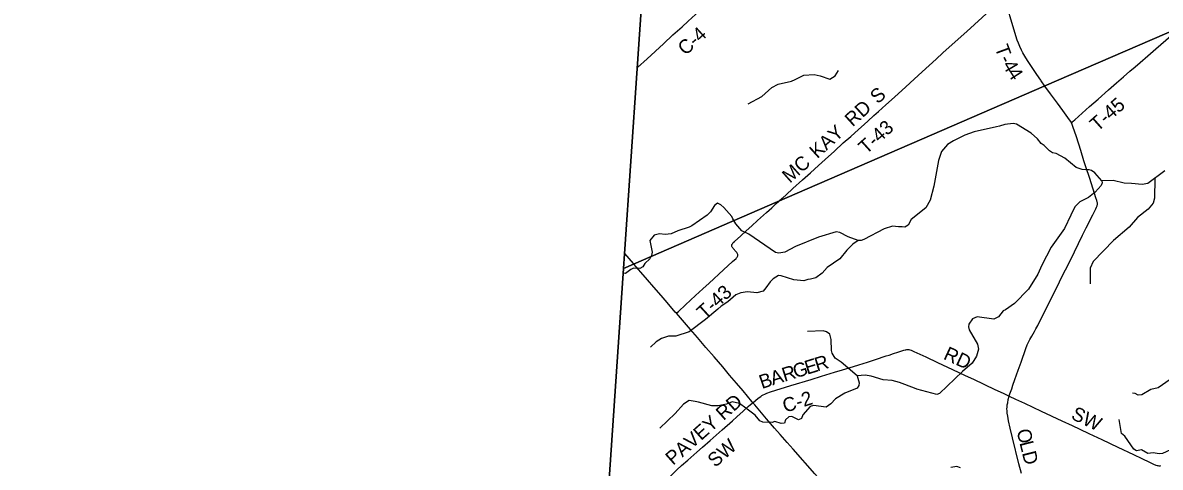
# Model space of a CAD drawing. Extents: x -51392 to 1635000, y 156707 to 696232.
# Drawn here: x 83897 to 108334, y 438172 to 447728 of the extents above; entities that cross this region are included whole.
import ezdxf

# ---------------------------------------------------------------- set-up
doc = ezdxf.new("R2010")
doc.units = 0
for name, color, linetype in [('GM_X_Adjacent_County', 7, 'Continuous'), ('GM_X_County', 7, 'Continuous'), ('GM_X_County_Road', 7, 'Continuous'), ('GM_X_County_Road_Text', 7, 'Continuous'), ('GM_X_Minor_River', 7, 'Continuous'), ('GM_X_Township', 7, 'Continuous'), ('GM_X_Township_Road', 7, 'Continuous'), ('GM_X_Township_Road_Text', 7, 'Continuous')]:
    doc.layers.add(name, color=color, linetype=linetype)

msp = doc.modelspace()

# ---------------------------------------------------------------- linework, layer by layer
at = {"layer": 'GM_X_Adjacent_County'}
msp.add_lwpolyline([(98821, 472065), (98149, 462191), (98094, 461383), (97917, 458796), (97097, 446742), (96826, 442764), (96805, 442445), (96403, 436542), (96393, 436407), (95915, 429391), (95059, 428776), (94068, 428064), (91608, 426241), (91561, 426207), (84657, 421068), (83897, 420485)], dxfattribs=at)
at = {"layer": 'GM_X_County'}
msp.add_lwpolyline([(108959, 429193), (104828, 429256), (100758, 429318), (96639, 429380), (95915, 429391), (96393, 436407), (96403, 436542), (96805, 442445), (96826, 442764), (97097, 446742), (97917, 458796), (98094, 461383), (98149, 462191), (98821, 472065)], dxfattribs=at)
at = {"layer": 'GM_X_County_Road'}
for points in [[(97102, 446764), (97311, 446955), (97661, 447277), (97866, 447466), (98060, 447643), (98193, 447764), (98508, 448052), (98748, 448275), (99025, 448532), (99483, 448955), (99773, 449220), (100027, 449453), (100366, 449763), (100668, 450040), (101078, 450418), (101246, 450574), (101514, 450816), (101623, 450916), (101984, 451250), (102274, 451517), (102430, 451661), (102611, 451828), (102646, 451860)], [(97027, 442540), (97016, 442553), (96830, 442771)], [(97939, 441482), (97916, 441509), (97744, 441711), (97609, 441867), (97455, 442044), (97319, 442201), (97176, 442366), (97027, 442540)], [(99583, 439559), (99559, 439589), (99371, 439813), (99231, 439979), (99083, 440155), (98937, 440330), (98753, 440543), (98575, 440750), (98391, 440965), (98242, 441133), (98110, 441287), (97939, 441482)], [(99583, 439559), (99699, 439657), (99751, 439697), (99778, 439715), (99806, 439732), (99836, 439747), (99881, 439766), (99959, 439792), (100397, 439927), (100836, 440062), (101056, 440129), (101338, 440217), (101510, 440270), (101652, 440312), (101855, 440375), (102043, 440435), (102215, 440489), (102449, 440565), (102511, 440585), (102605, 440615), (102698, 440647), (102822, 440688), (102854, 440697), (102870, 440700), (102886, 440702), (102903, 440703), (102919, 440703), (102935, 440701), (102951, 440698), (102982, 440688), (103042, 440661), (103296, 440544), (103548, 440426), (103874, 440272), (104142, 440147), (104320, 440064), (104780, 439847), (104957, 439762), (105077, 439707), (105088, 439702)], [(105088, 439702), (105225, 439638), (105418, 439547), (105774, 439379), (106219, 439170), (106442, 439067), (106605, 438989), (106799, 438900), (107080, 438766), (107421, 438604), (107762, 438444), (107940, 438360), (108103, 438282), (108191, 438239), (108237, 438220), (108268, 438210), (108284, 438207), (108300, 438205), (108317, 438204), (108333, 438205), (108349, 438207)], [(103344, 435290), (103289, 435356), (103264, 435384), (103157, 435503), (102960, 435723), (102719, 435994), (102613, 436116), (102503, 436240), (102383, 436373), (102251, 436523), (102100, 436691), (101913, 436901), (101676, 437169), (101512, 437357), (101406, 437477), (101263, 437639), (100914, 438032), (100447, 438560), (100319, 438705), (100166, 438878), (100048, 439014), (99875, 439212), (99621, 439512), (99583, 439559)]]:
    msp.add_lwpolyline(points, dxfattribs=at)
at = {"layer": 'GM_X_Minor_River'}
for points in [[(99483, 445986), (99777, 446143), (99989, 446339), (100122, 446407), (100414, 446473), (100492, 446507), (100680, 446601), (100902, 446612), (101027, 446588), (101237, 446516), (101353, 446588), (101425, 446704)], [(108433, 444543), (108069, 444269), (107946, 444249), (107716, 444269), (107558, 444277), (107324, 444338), (107078, 444328), (106926, 444500), (106860, 444554), (106808, 444564), (106738, 444568), (106658, 444573), (106530, 444619), (106282, 444815), (106096, 444914), (106022, 444930), (105956, 444974), (105842, 445090), (105778, 445132), (105700, 445232), (105562, 445353), (105246, 445545), (105174, 445561), (104992, 445541), (104878, 445505), (104816, 445489), (104339, 445384), (104137, 445312), (103895, 445188), (103765, 445108), (103632, 444960), (103568, 444767), (103467, 444214), (103389, 443914), (103300, 443748), (102986, 443496), (102918, 443376), (102845, 443332), (102787, 443344), (102713, 443338), (102583, 443358), (102405, 443298), (101964, 443068), (101906, 443044), (101842, 443044), (101728, 442966), (101598, 442838), (101453, 442654), (101177, 442465), (101071, 442343), (100934, 442247), (100820, 442213), (100760, 442207), (100680, 442179), (100460, 442198), (100192, 442290), (100132, 442292), (100016, 442224), (99950, 442156), (99863, 442026), (99803, 441960), (99669, 441922), (99469, 441940), (99323, 441924), (99213, 441880), (99042, 441726), (98900, 441632), (98828, 441570), (98565, 441348), (98213, 441086), (97927, 440994), (97772, 440988), (97618, 440942), (97504, 440868), (97386, 440754)], [(107078, 444328), (107088, 444286), (107064, 444232), (106935, 444088), (106789, 443973), (106603, 443877), (106501, 443769), (106414, 443595), (106280, 443307), (105991, 442902), (105792, 442516), (105706, 442320), (105503, 442001), (105205, 441693), (105010, 441557), (104958, 441533), (104858, 441405), (104756, 441359), (104404, 441407), (104302, 441363), (104223, 441247), (104217, 441193), (104227, 441125), (104407, 440818), (104429, 440714), (104389, 440558), (104290, 440412), (104088, 440232), (103589, 439755), (103531, 439735), (103107, 439850), (103055, 439876), (102731, 439996), (102575, 440037), (102382, 440049), (102124, 440131), (101994, 440151), (101820, 440139), (101476, 440430), (101350, 440516), (101284, 440622), (101271, 440685), (101261, 440917), (101233, 441037), (101161, 441085), (101089, 441105), (100753, 441090)], [(108214, 444383), (108212, 443956), (108184, 443850), (108076, 443718), (107845, 443538), (107667, 443336), (107330, 443044), (106889, 442593), (106831, 442453), (106831, 442119)], [(101842, 443044), (101632, 443128), (101448, 443220), (101372, 443231), (100990, 443117), (100495, 442917), (100269, 442799), (100143, 442773), (100069, 442789), (99497, 443180), (99345, 443256), (99219, 443402), (99153, 443511), (99129, 443561), (98959, 443753), (98893, 443813), (98825, 443848), (98759, 443801), (98671, 443661), (98601, 443593), (98270, 443363), (98214, 443335), (97970, 443255), (97826, 443189), (97699, 443175), (97573, 443189), (97461, 443165), (97367, 443047), (97415, 442793), (97407, 442725), (97368, 442655), (97262, 442553), (97216, 442481), (97154, 442443), (97016, 442455), (96958, 442423), (96849, 442335), (96801, 442342)], [(101820, 440139), (101862, 439985), (101858, 439927), (101822, 439871), (101561, 439765), (101357, 439645), (101259, 439535), (101155, 439465), (100885, 439499), (100814, 439481), (100656, 439297), (100630, 439223), (100562, 439191), (100420, 439267), (100352, 439253), (100286, 439191), (100260, 439123), (100193, 439115), (100055, 439155), (99993, 439135), (99795, 439141), (99729, 439169), (99631, 439290), (99429, 439440), (99297, 439544), (99135, 439581), (99013, 439527), (98835, 439495), (98703, 439495), (98413, 439575), (98339, 439589), (98213, 439607), (98093, 439531), (97912, 439329), (97583, 439015)], [(109301, 440129), (109190, 440258), (108934, 440306), (108755, 440284), (108633, 440202), (108549, 440060), (108291, 439880), (108134, 439846), (107936, 439728), (107860, 439720), (107798, 439756), (107738, 439764)], [(108631, 438554), (108555, 438548), (108379, 438470), (108309, 438462), (108180, 438480), (108068, 438468), (107928, 438546), (107820, 438528), (107768, 438558), (107575, 438843), (107503, 438899), (107449, 439202)], [(104039, 438159), (103965, 438189), (103835, 438165)]]:
    msp.add_lwpolyline(points, dxfattribs=at)
at = {"layer": 'GM_X_Township'}
for points in [[(108742, 447621), (105839, 446363), (100106, 443877), (97020, 442539), (96805, 442445), (96826, 442764), (97097, 446742), (97917, 458796), (98094, 461383), (98149, 462191), (98821, 472065), (98892, 473100), (104151, 474718), (104817, 474915), (105263, 475046), (105342, 475069), (106063, 475431), (106113, 475475), (106859, 476122), (106915, 476171), (107384, 476659), (107808, 477008), (110165, 478417)], [(108959, 429193), (104828, 429256), (100758, 429318), (96639, 429380), (95915, 429391), (96393, 436407), (96403, 436542), (96805, 442445), (97020, 442539), (100106, 443877), (105839, 446363), (108742, 447621)]]:
    msp.add_lwpolyline(points, dxfattribs=at)
at = {"layer": 'GM_X_Township_Road'}
for points in [[(105774, 446479), (105766, 446491), (105682, 446612), (105483, 446913), (105422, 447010), (105381, 447081), (105351, 447140), (105317, 447214), (105286, 447290), (105263, 447352), (105233, 447445), (105108, 447853), (105000, 448215), (104982, 448272)], [(100223, 443966), (100296, 444032), (100443, 444163), (100649, 444350), (100820, 444504), (100991, 444657), (101137, 444789), (101332, 444965), (101525, 445143), (101685, 445284), (101770, 445361), (102050, 445613), (102184, 445735), (102281, 445823), (102440, 445966), (102621, 446131), (102865, 446351), (103046, 446518), (103216, 446672), (103520, 446947), (103665, 447080), (103993, 447378), (104175, 447543), (104676, 447993)], [(106424, 445582), (106448, 445599), (106461, 445609), (106499, 445640), (106657, 445784), (106817, 445925), (107001, 446088), (107222, 446285), (107394, 446436), (107544, 446565), (107680, 446684), (107792, 446780), (107904, 446876), (108065, 447016), (108241, 447164), (108563, 447444), (108782, 447637)], [(105855, 446368), (105774, 446479)], [(106424, 445582), (106413, 445602), (106386, 445643), (106240, 445841), (106124, 446000), (105978, 446198), (105855, 446368)], [(105088, 439702), (105089, 439705), (105103, 439752), (105142, 439860), (105169, 439936), (105212, 440060), (105284, 440261), (105345, 440431), (105448, 440725), (105477, 440802), (105503, 440862), (105533, 440920), (105574, 440991), (105633, 441090), (105664, 441147), (105701, 441220), (105804, 441426), (106017, 441851), (106170, 442160), (106243, 442307), (106352, 442527), (106490, 442807), (106664, 443160), (106744, 443322), (106885, 443600), (106953, 443731), (106967, 443761), (106977, 443792), (106980, 443808), (106983, 443824), (106983, 443840), (106983, 443857), (106981, 443873), (106974, 443905), (106953, 443967), (106891, 444154), (106811, 444404), (106745, 444607), (106695, 444763), (106626, 444982), (106531, 445279), (106459, 445497), (106443, 445544), (106429, 445573), (106424, 445582)], [(97939, 441482), (97957, 441497), (97981, 441520), (98136, 441665), (98352, 441866), (98508, 442011), (98640, 442133), (98954, 442420), (99147, 442598), (99221, 442663), (99233, 442674), (99244, 442686), (99253, 442700), (99258, 442715), (99260, 442730), (99259, 442746), (99254, 442762), (99246, 442776), (99237, 442790), (99226, 442803), (99159, 442875), (99149, 442888), (99140, 442902), (99133, 442917), (99129, 442932), (99129, 442948), (99133, 442963), (99141, 442977), (99151, 442990), (99161, 443002), (99186, 443025), (99320, 443146), (99441, 443255), (99563, 443365), (99684, 443475), (99878, 443651), (99987, 443750), (100083, 443839), (100141, 443891)], [(100141, 443891), (100211, 443955), (100223, 443966)], [(105351, 438040), (105299, 438246), (105159, 438803), (105109, 439011), (105075, 439171), (105057, 439268), (105048, 439333), (105043, 439382), (105041, 439431), (105043, 439464), (105048, 439513), (105056, 439561), (105069, 439626), (105088, 439702)], [(96407, 436553), (96792, 436935), (96988, 437134), (97171, 437322), (97332, 437486), (97561, 437720), (97652, 437814), (97847, 438014), (97952, 438117), (98048, 438207), (98182, 438327), (98380, 438500), (98502, 438608), (98662, 438750), (98920, 438977), (99142, 439172), (99240, 439259), (99374, 439379), (99484, 439477), (99534, 439520), (99560, 439541), (99583, 439559)]]:
    msp.add_lwpolyline(points, dxfattribs=at)

# ---------------------------------------------------------------- texts
at = {"layer": 'GM_X_County_Road_Text'}
for s, rotation, p in [('C-4', 42.2873, (98135, 447010)), ('RD', 335.1925, (103656, 440508)), ('R', 17.2527, (100260, 440009)), ('G', 17.2528, (100495, 440082)), ('E', 17.2534, (100747, 440160)), ('R', 17.2527, (100961, 440227)), ('B', 18.8291, (99777, 439852)), ('A', 17.2891, (100008, 439931)), ('C-2', 17.37, (100274, 439343)), ('SW', 334.5771, (106398, 439222))]:
    msp.add_text(s, height=300, rotation=rotation, dxfattribs=at).set_placement(p)
at = {"layer": 'GM_X_Township_Road_Text'}
for s, rotation, p in [('T', 290.1852, (104773, 447194)), ('-', 297.4321, (104867, 446946)), ('4', 300.4902, (104933, 446821)), ('4', 303.3606, (105035, 446648)), ('S', 41.1388, (102263, 445970)), ('RD', 42.3785, (101724, 445479)), ('T-45', 41.525, (106986, 445377)), ('KAY', 42.1987, (100965, 444794)), ('T-43', 42.0523, (102018, 444886)), ('MC', 41.8467, (100377, 444266)), ('T-43', 42.5524, (98548, 441340)), ('PAVEY RD', 41.6724, (97869, 438201)), ('O', 282.903, (105246, 438963)), ('SW', 41.3377, (98773, 438155)), ('L', 284.1773, (105306, 438699)), ('D', 284.2315, (105361, 438481))]:
    msp.add_text(s, height=300, rotation=rotation, dxfattribs=at).set_placement(p)

doc.saveas('drawing.dxf')
